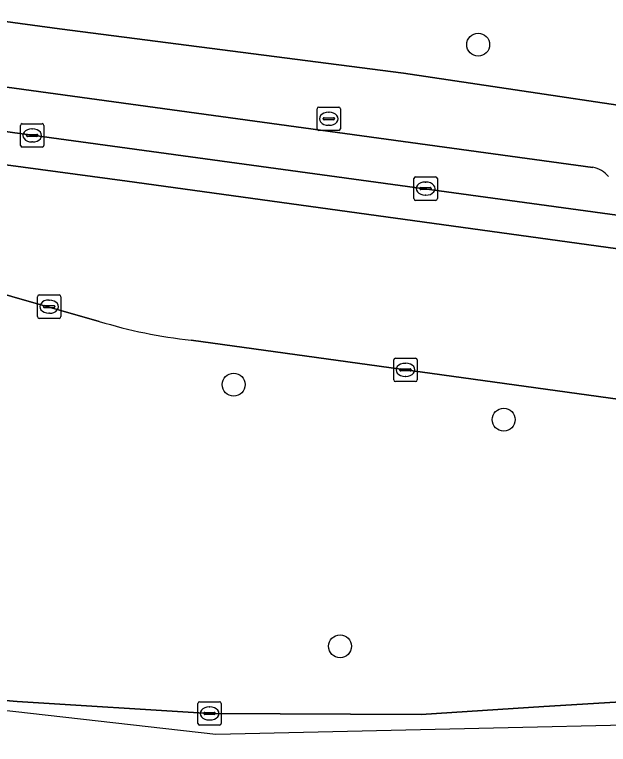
# Model space of a CAD drawing. Extents: x 161692 to 162379, y 380760 to 381678.
# Drawn here: x 162187.25 to 162212.6, y 380761.12 to 380792.24 of the extents above; entities that cross this region are included whole.
import ezdxf

# ---------------------------------------------------------------- set-up
doc = ezdxf.new("R2010")
doc.units = 0
for name, color, linetype in [('IMGEO_Berm_groen', 7, 'Continuous'), ('IMGEO_Boom', 7, 'Continuous'), ('IMGEO_Brandkraan', 7, 'Continuous'), ('IMGEO_Erf', 7, 'Continuous'), ('IMGEO_Kolk', 7, 'Continuous'), ('IMGEO_Parkeervlak_open', 7, 'Continuous'), ('IMGEO_Rijbaan_lokaal_gesloten', 7, 'Continuous'), ('IMGEO_Voetpad_open', 7, 'Continuous')]:
    doc.layers.add(name, color=color, linetype=linetype)

msp = doc.modelspace()

# ---------------------------------------------------------------- linework, layer by layer
at = {"layer": 'IMGEO_Berm_groen'}
for points in [[(162190.864, 380779.156), (162175.939, 380783.411)], [(162238.515, 380772.312), (162194.784, 380778.352)], [(162186.181, 380763.043), (162186.353, 380763.027), (162187.36, 380762.945), (162195.572, 380762.437), (162204.608, 380762.388), (162209.849, 380762.73), (162218.059, 380763.235), (162222.207, 380763.349), (162233.252, 380762.974), (162236.149, 380762.787)]]:
    msp.add_lwpolyline(points, dxfattribs=at)
msp.add_arc((162197.141, 380799.801), 21.578, 253.0889, 263.7296, dxfattribs=at)
at = {"layer": 'IMGEO_Boom'}
for centre in [(162207.041, 380790.954), (162196.604, 380776.458), (162208.132, 380774.965), (162201.145, 380765.303)]:
    msp.add_circle(centre, 0.489, dxfattribs=at)
at = {"layer": 'IMGEO_Brandkraan'}
for p, q in [((162200.162, 380787.37), (162200.162, 380788.222)), ((162200.237, 380788.296), (162201.089, 380788.296)), ((162200.65, 380788.076), (162200.675, 380788.076)), ((162201.163, 380788.222), (162201.163, 380787.37)), ((162200.421, 380787.79), (162200.421, 380787.802)), ((162200.859, 380787.753), (162200.461, 380787.753)), ((162200.464, 380787.839), (162200.862, 380787.839)), ((162200.905, 380787.802), (162200.905, 380787.79)), ((162200.673, 380787.516), (162200.648, 380787.516)), ((162201.089, 380787.296), (162200.237, 380787.296))]:
    msp.add_line(p, q, dxfattribs=at)
for points in [[(162200.162, 380787.37), (162200.162, 380788.222)], [(162200.237, 380788.296), (162201.089, 380788.296)], [(162201.163, 380788.222), (162201.163, 380787.37)], [(162201.089, 380787.296), (162200.237, 380787.296)]]:
    msp.add_lwpolyline(points, dxfattribs=at)
for centre, radius, start, end in [((162200.239, 380788.22), 0.0765, 91.552, 178.448), ((162200.239, 380788.22), 0.0765, 91.552, 178.448), ((162201.087, 380788.22), 0.0765, 1.552, 88.448), ((162201.087, 380788.22), 0.0765, 1.552, 88.448), ((162200.461, 380787.799), 0.0403, 85.8775, 175.7526), ((162200.458, 380787.789), 0.0366, 178.938, 274.7102), ((162200.862, 380787.796), 0.043, 264.8664, 352.4533), ((162200.866, 380787.801), 0.0386, 1.7309, 96.639), ((162200.239, 380787.372), 0.0765, 181.552, 268.448), ((162200.239, 380787.372), 0.0765, 181.552, 268.448), ((162201.087, 380787.372), 0.0765, 271.552, 358.448), ((162201.087, 380787.372), 0.0765, 271.552, 358.448)]:
    msp.add_arc(centre, radius, start, end, dxfattribs=at)
for centre, major_axis, ratio, start_param, end_param in [((162200.649, 380787.796), (-0.387, 0.002), 0.722429, 4.712389, 7.853982), ((162200.674, 380787.796), (-0.39, 0.002), 0.717154, 1.570796, 4.712389)]:
    msp.add_ellipse(centre, major_axis=major_axis, ratio=ratio, start_param=start_param, end_param=end_param, dxfattribs=at)
at = {"layer": 'IMGEO_Erf'}
msp.add_lwpolyline([(162179.458, 380859.403), (162176.179, 380834.039), (162171.268, 380834.658), (162171.035, 380832.837), (162170.876, 380832.862), (162169.081, 380819.4), (162169.282, 380819.362), (162169.037, 380817.977), (162166.095, 380795.737), (162165.968, 380794.779), (162166.17, 380794.752), (162189.165, 380791.629), (162203.847, 380789.736), (162233.587, 380785.305)], dxfattribs=at)
at = {"layer": 'IMGEO_Kolk'}
for p, q in [((162187.504, 380786.66), (162187.504, 380787.512)), ((162187.579, 380787.586), (162188.431, 380787.586)), ((162188.505, 380787.512), (162188.505, 380786.66)), ((162187.806, 380787.129), (162188.204, 380787.129)), ((162187.992, 380787.366), (162188.017, 380787.366)), ((162187.763, 380787.08), (162187.763, 380787.092)), ((162188.201, 380787.043), (162187.803, 380787.043)), ((162188.015, 380786.806), (162187.99, 380786.806)), ((162188.247, 380787.092), (162188.247, 380787.08)), ((162188.431, 380786.586), (162187.579, 380786.586)), ((162204.371, 380785.316), (162205.223, 380785.316)), ((162204.296, 380784.39), (162204.296, 380785.242)), ((162204.784, 380785.096), (162204.809, 380785.096)), ((162205.297, 380785.242), (162205.297, 380784.39)), ((162204.555, 380784.81), (162204.555, 380784.822)), ((162204.993, 380784.773), (162204.595, 380784.773)), ((162204.598, 380784.859), (162204.996, 380784.859)), ((162205.039, 380784.822), (162205.039, 380784.81)), ((162204.807, 380784.536), (162204.782, 380784.536)), ((162205.223, 380784.316), (162204.371, 380784.316)), ((162188.302, 380780.283), (162189.154, 380780.283)), ((162188.227, 380779.357), (162188.227, 380780.209)), ((162188.715, 380780.063), (162188.74, 380780.063)), ((162189.228, 380780.209), (162189.228, 380779.357)), ((162188.486, 380779.777), (162188.486, 380779.789)), ((162188.924, 380779.74), (162188.526, 380779.74)), ((162188.529, 380779.826), (162188.927, 380779.826)), ((162188.97, 380779.789), (162188.97, 380779.777)), ((162188.738, 380779.503), (162188.713, 380779.503)), ((162189.154, 380779.283), (162188.302, 380779.283)), ((162203.436, 380776.661), (162203.436, 380777.513)), ((162203.511, 380777.587), (162204.363, 380777.587)), ((162204.437, 380777.513), (162204.437, 380776.661)), ((162203.924, 380777.367), (162203.949, 380777.367)), ((162203.695, 380777.081), (162203.695, 380777.093)), ((162204.133, 380777.044), (162203.735, 380777.044)), ((162203.738, 380777.13), (162204.136, 380777.13)), ((162204.179, 380777.093), (162204.179, 380777.081)), ((162204.363, 380776.587), (162203.511, 380776.587)), ((162203.947, 380776.807), (162203.922, 380776.807)), ((162195.075, 380762.012), (162195.075, 380762.864)), ((162195.15, 380762.938), (162196.002, 380762.938)), ((162196.076, 380762.864), (162196.076, 380762.012)), ((162195.563, 380762.718), (162195.588, 380762.718)), ((162195.334, 380762.432), (162195.334, 380762.444)), ((162195.772, 380762.395), (162195.374, 380762.395)), ((162195.377, 380762.481), (162195.775, 380762.481)), ((162195.818, 380762.444), (162195.818, 380762.432)), ((162196.002, 380761.938), (162195.15, 380761.938)), ((162195.586, 380762.158), (162195.561, 380762.158))]:
    msp.add_line(p, q, dxfattribs=at)
for points in [[(162187.504, 380786.66), (162187.504, 380787.512)], [(162187.579, 380787.586), (162188.431, 380787.586)], [(162188.505, 380787.512), (162188.505, 380786.66)], [(162188.431, 380786.586), (162187.579, 380786.586)], [(162204.371, 380785.316), (162205.223, 380785.316)], [(162204.296, 380784.39), (162204.296, 380785.242)], [(162205.297, 380785.242), (162205.297, 380784.39)], [(162205.223, 380784.316), (162204.371, 380784.316)], [(162188.302, 380780.283), (162189.154, 380780.283)], [(162188.227, 380779.357), (162188.227, 380780.209)], [(162189.228, 380780.209), (162189.228, 380779.357)], [(162189.154, 380779.283), (162188.302, 380779.283)], [(162203.436, 380776.661), (162203.436, 380777.513)], [(162203.511, 380777.587), (162204.363, 380777.587)], [(162204.437, 380777.513), (162204.437, 380776.661)], [(162204.363, 380776.587), (162203.511, 380776.587)], [(162195.075, 380762.012), (162195.075, 380762.864)], [(162195.15, 380762.938), (162196.002, 380762.938)], [(162196.076, 380762.864), (162196.076, 380762.012)], [(162196.002, 380761.938), (162195.15, 380761.938)]]:
    msp.add_lwpolyline(points, dxfattribs=at)
for centre, radius, start, end in [((162187.581, 380787.51), 0.0765, 91.552, 178.448), ((162187.581, 380787.51), 0.0765, 91.552, 178.448), ((162188.429, 380787.51), 0.0765, 1.552, 88.448), ((162188.429, 380787.51), 0.0765, 1.552, 88.448), ((162187.803, 380787.089), 0.0403, 85.8775, 175.7526), ((162188.208, 380787.091), 0.0386, 1.7309, 96.639), ((162187.8, 380787.079), 0.0366, 178.938, 274.7102), ((162188.204, 380787.086), 0.043, 264.8664, 352.4533), ((162187.581, 380786.662), 0.0765, 181.552, 268.448), ((162187.581, 380786.662), 0.0765, 181.552, 268.448), ((162188.429, 380786.662), 0.0765, 271.552, 358.448), ((162188.429, 380786.662), 0.0765, 271.552, 358.448), ((162204.373, 380785.24), 0.0765, 91.552, 178.448), ((162204.373, 380785.24), 0.0765, 91.552, 178.448), ((162205.221, 380785.24), 0.0765, 1.552, 88.448), ((162205.221, 380785.24), 0.0765, 1.552, 88.448), ((162204.595, 380784.819), 0.0403, 85.8775, 175.7526), ((162204.592, 380784.809), 0.0366, 178.938, 274.7102), ((162204.996, 380784.816), 0.043, 264.8664, 352.4533), ((162205, 380784.821), 0.0386, 1.7309, 96.639), ((162204.373, 380784.392), 0.0765, 181.552, 268.448), ((162204.373, 380784.392), 0.0765, 181.552, 268.448), ((162205.221, 380784.392), 0.0765, 271.552, 358.448), ((162205.221, 380784.392), 0.0765, 271.552, 358.448), ((162188.304, 380780.207), 0.0765, 91.552, 178.448), ((162188.304, 380780.207), 0.0765, 91.552, 178.448), ((162189.152, 380780.207), 0.0765, 1.552, 88.448), ((162189.152, 380780.207), 0.0765, 1.552, 88.448), ((162188.526, 380779.786), 0.0403, 85.8775, 175.7526), ((162188.523, 380779.776), 0.0366, 178.938, 274.7102), ((162188.927, 380779.783), 0.043, 264.8664, 352.4533), ((162188.931, 380779.788), 0.0386, 1.7309, 96.639), ((162188.304, 380779.359), 0.0765, 181.552, 268.448), ((162188.304, 380779.359), 0.0765, 181.552, 268.448), ((162189.152, 380779.359), 0.0765, 271.552, 358.448), ((162189.152, 380779.359), 0.0765, 271.552, 358.448), ((162203.513, 380777.511), 0.0765, 91.552, 178.448), ((162203.513, 380777.511), 0.0765, 91.552, 178.448), ((162204.361, 380777.511), 0.0765, 1.552, 88.448), ((162204.361, 380777.511), 0.0765, 1.552, 88.448), ((162203.735, 380777.09), 0.0403, 85.8775, 175.7526), ((162203.732, 380777.08), 0.0366, 178.938, 274.7102), ((162204.136, 380777.087), 0.043, 264.8664, 352.4533), ((162204.14, 380777.092), 0.0386, 1.7309, 96.639), ((162203.513, 380776.663), 0.0765, 181.552, 268.448), ((162203.513, 380776.663), 0.0765, 181.552, 268.448), ((162204.361, 380776.663), 0.0765, 271.552, 358.448), ((162204.361, 380776.663), 0.0765, 271.552, 358.448), ((162195.152, 380762.862), 0.0765, 91.552, 178.448), ((162195.152, 380762.862), 0.0765, 91.552, 178.448), ((162196, 380762.862), 0.0765, 1.552, 88.448), ((162196, 380762.862), 0.0765, 1.552, 88.448), ((162195.374, 380762.441), 0.0403, 85.8775, 175.7526), ((162195.371, 380762.431), 0.0366, 178.938, 274.7102), ((162195.775, 380762.438), 0.043, 264.8664, 352.4533), ((162195.779, 380762.443), 0.0386, 1.7309, 96.639), ((162195.152, 380762.014), 0.0765, 181.552, 268.448), ((162195.152, 380762.014), 0.0765, 181.552, 268.448), ((162196, 380762.014), 0.0765, 271.552, 358.448), ((162196, 380762.014), 0.0765, 271.552, 358.448)]:
    msp.add_arc(centre, radius, start, end, dxfattribs=at)
for centre, major_axis, ratio, start_param, end_param in [((162187.991, 380787.086), (-0.387, 0.002), 0.722429, 4.712389, 7.853982), ((162188.016, 380787.086), (-0.39, 0.002), 0.717154, 1.570796, 4.712389), ((162204.783, 380784.816), (-0.387, 0.002), 0.722429, 4.712389, 7.853982), ((162204.808, 380784.816), (-0.39, 0.002), 0.717154, 1.570796, 4.712389), ((162188.714, 380779.783), (-0.387, 0.002), 0.722429, 4.712389, 7.853982), ((162188.739, 380779.783), (-0.39, 0.002), 0.717154, 1.570796, 4.712389), ((162203.923, 380777.087), (-0.387, 0.002), 0.722429, 4.712389, 7.853982), ((162203.948, 380777.087), (-0.39, 0.002), 0.717154, 1.570796, 4.712389), ((162195.562, 380762.438), (-0.387, 0.002), 0.722429, 4.712389, 7.853982), ((162195.587, 380762.438), (-0.39, 0.002), 0.717154, 1.570796, 4.712389)]:
    msp.add_ellipse(centre, major_axis=major_axis, ratio=ratio, start_param=start_param, end_param=end_param, dxfattribs=at)
at = {"layer": 'IMGEO_Parkeervlak_open'}
for points in [[(162211.929, 380785.724), (162176.326, 380790.595)], [(162173.094, 380789.008), (162180.81, 380788.081), (162214.637, 380783.454)]]:
    msp.add_lwpolyline(points, dxfattribs=at)
msp.add_arc((162211.74, 380784.641), 1.1, 38.6104, 80.093, dxfattribs=at)
at = {"layer": 'IMGEO_Rijbaan_lokaal_gesloten'}
for points in [[(161814.137, 380834.931), (162153.114, 380788.982), (162173.589, 380787.538), (162178.941, 380786.895), (162192.055, 380785.129), (162226.418, 380780.403), (162229.289, 380780.178), (162234.771, 380780.432)], [(162234.785, 380779.843), (162234.771, 380780.432), (162229.289, 380780.178), (162226.418, 380780.403), (162192.055, 380785.129), (162178.941, 380786.895), (162173.589, 380787.538), (162153.114, 380788.982), (161814.137, 380834.931)], [(162214.637, 380783.454), (162180.81, 380788.081), (162173.094, 380789.008)], [(162175.939, 380783.411), (162190.864, 380779.156)], [(162022.247, 380782.773), (162063.3, 380779.137), (162094.38, 380775.785), (162100.246, 380775.712), (162152.312, 380766.476), (162155.522, 380766.113), (162195.841, 380761.556), (162225.793, 380762.232), (162235.883, 380761.117)], [(162194.784, 380778.352), (162238.515, 380772.312), (162238.241, 380778.39), (162234.795, 380778.876)], [(162235.883, 380761.117), (162236.149, 380762.787), (162233.252, 380762.974), (162222.207, 380763.349), (162218.059, 380763.235), (162209.849, 380762.73), (162204.608, 380762.388), (162195.572, 380762.437), (162187.36, 380762.945), (162186.353, 380763.027), (162186.181, 380763.043), (162176.312, 380764.18), (162160.547, 380766.297), (162156.934, 380766.772), (162153.841, 380767.149)]]:
    msp.add_lwpolyline(points, dxfattribs=at)
msp.add_arc((162197.141, 380799.801), 21.578, 253.0889, 263.7296, dxfattribs=at)
at = {"layer": 'IMGEO_Voetpad_open'}
for points in [[(162245.098, 380782.531), (162245.978, 380783.533), (162246.35, 380784.142), (162249.39, 380789.116), (162246.56, 380789.741), (162242.108, 380784.149), (162233.587, 380785.305), (162203.847, 380789.736), (162189.165, 380791.629), (162166.17, 380794.752)], [(162176.326, 380790.595), (162211.929, 380785.724)]]:
    msp.add_lwpolyline(points, dxfattribs=at)
msp.add_arc((162211.74, 380784.641), 1.1, 38.6104, 80.093, dxfattribs=at)

doc.saveas('drawing.dxf')
